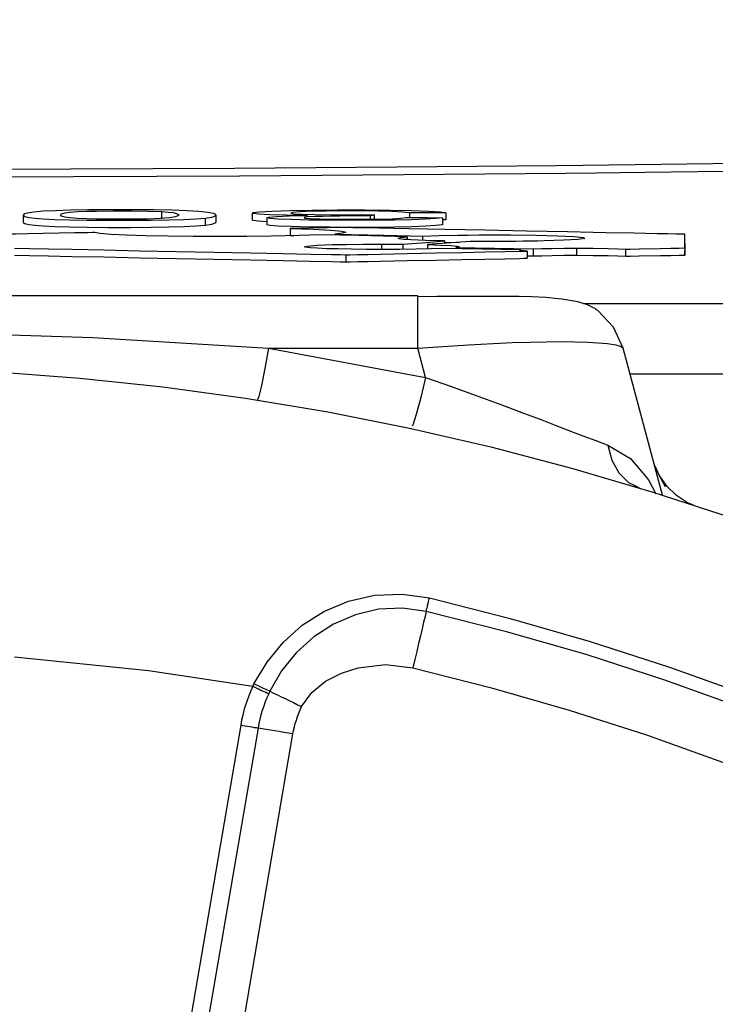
# Model space of a CAD drawing. Header units: millimetres. Extents: x 196 to 2027204, y -221452 to 153872.
# Tile 340 of 381: x 1216985 to 1217083, y -195203 to -195064. Entities that reach past the tile are written whole.
import ezdxf

# ---------------------------------------------------------------- set-up
doc = ezdxf.new("R2010")
doc.units = ezdxf.units.MM
doc.layers.get('Defpoints').update_dxf_attribs({"lineweight": 18})
doc.layers.add('00_Основной', color=163, linetype='Continuous', lineweight=40)
doc.layers.add('ТМ-размеры', color=25, linetype='Continuous', lineweight=20)
doc.styles.add('SFINKS', font='SFINKS.shx', dxfattribs={"width": 0.7, "oblique": 15})
doc.dimstyles.new('кира-50', dxfattribs={"dimtxt": 150, "dimasz": 40, "dimexe": 15, "dimexo": 0, "dimgap": 20, "dimtad": 1, "dimdec": 0, "dimrnd": 5, "dimdsep": 46, "dimtxsty": 'SFINKS', "dimblk1": 'OBLIQUE', "dimblk2": 'OBLIQUE', "dimsah": 1, "dimcen": 2.5, "dimclrd": 252, "dimclre": 252, "dimclrt": 252, "dimadec": 0, "dimazin": 0, "dimtfac": 1, "dimtdec": 0, "dimtofl": 0, "dimtmove": 0, "dimatfit": 3, "dimldrblk": 'OBLIQUE', "dimfxl": 15, "dimtfill": 1, "dimtolj": 1, "dimtzin": 0, "dimlwd": 20, "dimlwe": 20, "dimarcsym": 0})

# ---------------------------------------------------------------- blocks, each defined once
blk = doc.blocks.new('_Oblique')
at = {"color": 0, "linetype": 'ByBlock', "lineweight": -2}
blk.add_line((-0.5, -0.5), (0.5, 0.5), dxfattribs=at)
blk = doc.blocks.new('*D84')
at = {"layer": 'Defpoints', "color": 0, "linetype": 'ByBlock', "lineweight": 50, "transparency": 16777216}
for p in [(1217827.71, -194508.84), (1216087.62, -195856.77), (1217827.71, -195857.67)]:
    blk.add_point(p, dxfattribs=at)
at = {"layer": 'ТМ-размеры', "color": 252, "linetype": 'ByBlock', "lineweight": 20, "transparency": 16777216}
for p, q in [((1216087.62, -195856.77), (1216087.62, -194493.84)), ((1217827.71, -195857.67), (1217827.71, -194493.84)), ((1216087.62, -194508.84), (1217827.71, -194508.84))]:
    blk.add_line(p, q, dxfattribs=at)
at = {"layer": 'ТМ-размеры', "color": 252, "linetype": 'ByBlock', "lineweight": 20, "transparency": 16777216, "xscale": 40, "yscale": 40, "zscale": 40, "rotation": 180}
blk.add_blockref('_Oblique', (1216087.62, -194508.84), dxfattribs=at)
at = {"layer": 'ТМ-размеры', "color": 252, "linetype": 'ByBlock', "lineweight": 20, "transparency": 16777216, "xscale": 40, "yscale": 40, "zscale": 40}
blk.add_blockref('_Oblique', (1217827.71, -194508.84), dxfattribs=at)
at = {"layer": 'ТМ-размеры', "color": 252, "linetype": 'ByBlock', "transparency": 16777216, "insert": (1216957.66, -194413.84), "char_height": 150, "attachment_point": 5, "style": 'SFINKS', "bg_fill": 3, "box_fill_scale": 1.1, "bg_fill_color": 256, "bg_fill_true_color": 13158600, "bg_fill_transparency": 0}
blk.add_mtext('\\A1;1740', dxfattribs=at)
blk = doc.blocks.new('*D85')
at = {"layer": 'Defpoints', "color": 0, "linetype": 'ByBlock', "lineweight": 50, "transparency": 16777216}
for p in [(1216957.71, -194978.27), (1216957.71, -203390.23), (1218392.05, -203390.23)]:
    blk.add_point(p, dxfattribs=at)
at = {"layer": 'ТМ-размеры', "color": 252, "linetype": 'ByBlock', "lineweight": 20, "transparency": 16777216}
for p, q in [((1216957.71, -194978.27), (1218407.05, -194978.27)), ((1218392.05, -194978.27), (1218392.05, -203390.23)), ((1216957.71, -203390.23), (1218407.05, -203390.23))]:
    blk.add_line(p, q, dxfattribs=at)
at = {"layer": 'ТМ-размеры', "color": 252, "linetype": 'ByBlock', "lineweight": 20, "transparency": 16777216, "xscale": 40, "yscale": 40, "zscale": 40}
for p, rotation in [((1218392.05, -194978.27), 90), ((1218392.05, -203390.23), 270)]:
    blk.add_blockref('_Oblique', p, dxfattribs=dict(at, rotation=rotation))
at = {"layer": 'ТМ-размеры', "color": 252, "linetype": 'ByBlock', "transparency": 16777216, "insert": (1218297.05, -199184.25), "char_height": 150, "attachment_point": 5, "rotation": 90, "style": 'SFINKS', "bg_fill": 3, "box_fill_scale": 1.1, "bg_fill_color": 256, "bg_fill_true_color": 13158600, "bg_fill_transparency": 0}
blk.add_mtext('\\A1;8410', dxfattribs=at)

msp = doc.modelspace()

# ---------------------------------------------------------------- linework, layer by layer
at = {"layer": '00_Основной', "color": 252, "lineweight": 25, "ltscale": 10}
for p, q in [((1217004.59, -195092.36, 0.2), (1217004.59, -195091.36, 0.2)), ((1217017.34, -195091.56, 0.2), (1217017.34, -195092.56, 0.2)), ((1217039.57, -195091.53, 0.2), (1217039.57, -195092.18, 0.2)), ((1217044.7, -195091.52, 0.2), (1217044.7, -195092.51, 0.2)), ((1216985.02, -195091.84, 0.2), (1216985.02, -195092.84, 0.2)), ((1217010.75, -195093.27, 0.2), (1217010.75, -195092.27, 0.2)), ((1217012.27, -195092.84, 0.2), (1217012.27, -195091.84, 0.2)), ((1217019.4, -195092.21, 0.2), (1217019.4, -195093.21, 0.2)), ((1217034.01, -195091.98, 0.2), (1217034.01, -195092.44, 0.2)), ((1217034.58, -195091.82, 0.2), (1217034.58, -195092.42, 0.2)), ((1217044.19, -195092.22, 0.2), (1217044.19, -195093.21, 0.2)), ((1217044.7, -195092.51, 0.2), (1217044.19, -195092.52, 0.2)), ((1217030.58, -195093.61, 0.2), (1217022.71, -195093.76, 0.2)), ((1217022.71, -195093.76, 0.2), (1217022.71, -195094.76, 0.2)), ((1217022.71, -195094.76, 0.2), (1217023.18, -195094.78, 0.2)), ((1217029.03, -195094.54, 0.2), (1217029.03, -195094.69, 0.2)), ((1217039.22, -195094.92, 0.2), (1217039.22, -195095.32, 0.2)), ((1217041.4, -195094.81, 0.2), (1217041.4, -195095.43, 0.2)), ((1217048.12, -195095.57, 0.2), (1217042.11, -195096.02, 0.2)), ((1217044.49, -195095.51, 0.2), (1217044.49, -195095.84, 0.2)), ((1217035.62, -195095.95, 0.2), (1217035.62, -195096.71, 0.2)), ((1217038.62, -195095.96, 0.2), (1217038.62, -195096.7, 0.2)), ((1217042.11, -195096.02, 0.2), (1217042.11, -195096.64, 0.2)), ((1217055.26, -195096.75, 0.2), (1217044.23, -195096.57, 0.2)), ((1217046.07, -195096.44, 0.2), (1217056.99, -195096.63, 0.2)), ((1217055.1, -195096.8, 0.2), (1217055.26, -195096.75, 0.2)), ((1217056.17, -195096.95, 0.2), (1217056.17, -195097.95, 0.2)), ((1217056.99, -195096.63, 0.2), (1217056.99, -195097.63, 0.2)), ((1217063.1, -195096.53, 0.2), (1217063.1, -195097.53, 0.2)), ((1217070.03, -195096.67, 0.2), (1217070.03, -195097.67, 0.2)), ((1217078.42, -195095.85, 0.2), (1217078.42, -195096.5, 0.2)), ((1217078.42, -195096.5, 0.2), (1217078.42, -195097.5, 0.2)), ((1217030.58, -195097.46, 0.2), (1217030.58, -195098.46, 0.2)), ((1217056.17, -195097.62, 0.2), (1217056.99, -195097.63, 0.2)), ((1217040.72, -195103.26, 0.2), (1216874.7, -195103.26, 0.2)), ((1217040.72, -195103.51, 0.2), (1217040.72, -195103.26, 0.2)), ((1217064.11, -195104.34, 0.2), (1217118.81, -195104.34, 0.2)), ((1217019.64, -195110.67, 0.2), (1217041.82, -195114.79, 0.2)), ((1217019.64, -195110.67, 0.2), (1217040.72, -195110.67, 0.2)), ((1217041.82, -195114.79, 0.2), (1217040.72, -195110.67, 0.2)), ((1217075.25, -195131.4, 0.2), (1217069.7, -195110.67, 0.2)), ((1217118.81, -195114.34, 0.2), (1217070.68, -195114.34, 0.2)), ((1217039.75, -195121.93, 0.2), (1217039.72, -195121.97, 0.2)), ((1217074.97, -195128.83, 0.2), (1217074.81, -195128.6, 0.2)), ((1217071.24, -195129.98, 0.2), (1217072.07, -195130.41, 0.2)), ((1217015.73, -195163.87, 0.2), (1216985.2, -195342.02, 0.2)), ((1217018.18, -195164.29, 0.2), (1216987.67, -195342.44, 0.2)), ((1216992.58, -195343.29, 0.2), (1217023.09, -195165.12, 0.2))]:
    msp.add_line(p, q, dxfattribs=at)
at = {"layer": '00_Основной', "color": 252, "lineweight": 25, "ltscale": 10, "elevation": 0.2}
for points in [[(1216980.07, -195085.35), (1216991.71, -195085.32), (1217003.31, -195085.27), (1217014.85, -195085.21), (1217026.34, -195085.14), (1217037.74, -195085.06), (1217049.06, -195084.96), (1217060.28, -195084.84), (1217071.38, -195084.72), (1217082.36, -195084.58), (1217093.2, -195084.42), (1217103.88, -195084.26), (1217114.4, -195084.08), (1217124.75, -195083.9)], [(1217065.9, -195085.92), (1217061.55, -195085.96), (1217050.18, -195086.08), (1217038.73, -195086.18), (1217027.19, -195086.27), (1217015.56, -195086.34), (1217003.86, -195086.4), (1216992.12, -195086.45), (1216980.35, -195086.48)], [(1217126.81, -195085.01), (1217116.34, -195085.2), (1217105.69, -195085.38), (1217094.86, -195085.55), (1217083.9, -195085.69), (1217072.78, -195085.83), (1217065.9, -195085.92)], [(1216986.53, -195091.43), (1216985.64, -195091.56), (1216985.15, -195091.7), (1216985.02, -195091.88), (1216985.26, -195092.04), (1216985.83, -195092.18), (1216986.7, -195092.28), (1216987.83, -195092.36), (1216989.49, -195092.46), (1216991.57, -195092.52), (1216994.08, -195092.58), (1216996.97, -195092.59), (1217000.19, -195092.59), (1217003.11, -195092.58), (1217005.62, -195092.54), (1217007.72, -195092.46), (1217009.43, -195092.38), (1217010.75, -195092.27)], [(1217010.75, -195092.27), (1217011.66, -195092.14), (1217012.16, -195091.97), (1217012.24, -195091.79), (1217011.89, -195091.62), (1217011.09, -195091.48), (1217009.83, -195091.35), (1217008.12, -195091.25), (1217005.99, -195091.18), (1217003.47, -195091.12), (1217000.52, -195091.11), (1216997.24, -195091.11), (1216994.27, -195091.12), (1216991.71, -195091.16), (1216989.58, -195091.24), (1216987.86, -195091.32), (1216986.53, -195091.43)], [(1217004.34, -195092.34), (1217002.53, -195092.41), (1217000.33, -195092.44), (1216997.75, -195092.45), (1216995.36, -195092.42), (1216993.95, -195092.38), (1216992.68, -195092.32), (1216991.64, -195092.25), (1216990.89, -195092.15), (1216990.44, -195092.01), (1216990.28, -195091.84), (1216990.44, -195091.69), (1216990.89, -195091.55), (1216991.65, -195091.45), (1216992.71, -195091.36), (1216993.98, -195091.32), (1216995.39, -195091.28), (1216997.77, -195091.25), (1217000.33, -195091.25), (1217002.62, -195091.29), (1217004.59, -195091.36)], [(1217004.59, -195091.36), (1217005.5, -195091.43), (1217006.19, -195091.5), (1217006.67, -195091.62), (1217006.95, -195091.76), (1217006.97, -195091.93), (1217006.54, -195092.11), (1217005.67, -195092.25), (1217004.34, -195092.34)], [(1217025.14, -195091.91), (1217022.16, -195091.88), (1217019.83, -195091.82), (1217018.22, -195091.73), (1217017.43, -195091.62), (1217017.46, -195091.49), (1217018.37, -195091.38), (1217020.15, -195091.28), (1217022.72, -195091.19), (1217025.83, -195091.14), (1217029.37, -195091.11), (1217033.28, -195091.11), (1217036.81, -195091.14), (1217039.84, -195091.19), (1217042.29, -195091.28), (1217043.91, -195091.39), (1217044.7, -195091.52)], [(1217039.57, -195091.53), (1217038.56, -195091.42), (1217037.06, -195091.34), (1217035.13, -195091.28), (1217032.83, -195091.25), (1217030.22, -195091.25), (1217027.8, -195091.28), (1217025.72, -195091.32), (1217024.04, -195091.39), (1217023.06, -195091.48), (1217022.78, -195091.56), (1217023.22, -195091.66), (1217024.38, -195091.73), (1217026.2, -195091.79), (1217028.44, -195091.83), (1217030.15, -195091.84), (1217032.1, -195091.84), (1217034.58, -195091.82)], [(1217044.7, -195091.52), (1217041.83, -195091.53), (1217039.57, -195091.53)], [(1216985.05, -195092.84), (1216985.02, -195092.89), (1216985.26, -195093.04), (1216985.83, -195093.17), (1216986.7, -195093.28), (1216987.83, -195093.37), (1216989.49, -195093.45), (1216991.57, -195093.52), (1216994.08, -195093.56), (1216996.97, -195093.59), (1217000.19, -195093.59), (1217003.11, -195093.58), (1217005.62, -195093.52), (1217007.72, -195093.46), (1217009.43, -195093.37), (1217010.75, -195093.27)], [(1217010.75, -195093.27), (1217011.66, -195093.14), (1217012.16, -195092.97), (1217012.23, -195092.82)], [(1217019.4, -195092.79), (1217018.22, -195092.72), (1217017.43, -195092.62), (1217017.45, -195092.56)], [(1217044.19, -195092.22), (1217043.28, -195092.34), (1217041.83, -195092.42), (1217039.86, -195092.51), (1217037.42, -195092.55), (1217034.61, -195092.59), (1217031.43, -195092.59), (1217028.25, -195092.59), (1217025.32, -195092.55), (1217022.84, -195092.49), (1217021, -195092.41), (1217019.83, -195092.32), (1217019.4, -195092.22), (1217019.7, -195092.14), (1217020.78, -195092.06), (1217022.58, -195091.97), (1217025.14, -195091.91)], [(1217034.01, -195091.98), (1217032.41, -195091.97), (1217031.04, -195091.98), (1217029.73, -195092), (1217028.48, -195092.01), (1217027.31, -195092.04), (1217026.28, -195092.07), (1217025.21, -195092.12), (1217024.7, -195092.2), (1217024.78, -195092.27), (1217025.52, -195092.34), (1217026.89, -195092.39), (1217028.74, -195092.44), (1217030.97, -195092.45), (1217033.35, -195092.44), (1217035.4, -195092.41), (1217037.09, -195092.36), (1217038.32, -195092.28), (1217039.05, -195092.18)], [(1217034.58, -195091.82), (1217034.27, -195091.91), (1217034.01, -195091.98)], [(1217039.05, -195092.18), (1217041.93, -195092.21), (1217044.19, -195092.22)], [(1216995.15, -195094.33), (1216995.15, -195094.33), (1216995.15, -195094.33), (1216995.15, -195094.33), (1216995.14, -195094.33), (1216995.14, -195094.33), (1216995.11, -195094.33), (1216995.04, -195094.33), (1216994.81, -195094.33), (1216994.14, -195094.34), (1216992.26, -195094.38), (1216990.12, -195094.42), (1216987.83, -195094.47), (1216985.69, -195094.51), (1216983.96, -195094.55), (1216982.99, -195094.57), (1216982.79, -195094.57), (1216982.75, -195094.57), (1216982.75, -195094.57), (1216982.74, -195094.57), (1216982.74, -195094.57), (1216982.74, -195094.57), (1216982.74, -195094.57)], [(1217012.85, -195094.9), (1217009.01, -195094.89), (1217005.47, -195094.85), (1217002.31, -195094.78), (1216999.61, -195094.69), (1216997.38, -195094.58), (1216995.86, -195094.45), (1216995.15, -195094.33)], [(1217044.19, -195093.21), (1217043.28, -195093.32), (1217041.83, -195093.42), (1217039.86, -195093.49), (1217037.42, -195093.55), (1217034.61, -195093.59), (1217031.43, -195093.59), (1217028.25, -195093.58), (1217025.32, -195093.55), (1217022.84, -195093.48), (1217021, -195093.41), (1217019.83, -195093.32), (1217019.4, -195093.22), (1217019.43, -195093.21)], [(1217022.71, -195093.76), (1217025.94, -195093.86), (1217028.43, -195093.99), (1217030.02, -195094.13), (1217030.58, -195094.28)], [(1217030.58, -195094.28), (1217030.08, -195094.42), (1217029.03, -195094.54)], [(1217078.42, -195094.57), (1217078.42, -195094.57), (1217078.42, -195094.57), (1217078.42, -195094.57), (1217078.41, -195094.57), (1217078.38, -195094.57), (1217078.28, -195094.57), (1217078, -195094.57), (1217077.13, -195094.55), (1217075.98, -195094.52), (1217074.51, -195094.5), (1217071.24, -195094.42), (1217067.26, -195094.34), (1217061.87, -195094.24), (1217056.08, -195094.13), (1217050.21, -195094), (1217044.59, -195093.89), (1217039.49, -195093.79), (1217035.27, -195093.7), (1217033.11, -195093.66), (1217031.56, -195093.64), (1217030.78, -195093.61), (1217030.61, -195093.61), (1217030.58, -195093.61), (1217030.58, -195093.61), (1217030.58, -195093.61), (1217030.58, -195093.61), (1217030.58, -195093.61), (1217030.58, -195093.61)], [(1217027.07, -195094.65), (1217023.93, -195094.76), (1217020.03, -195094.85), (1217016.57, -195094.89), (1217012.85, -195094.9)], [(1217039.22, -195094.92), (1217032.41, -195094.76), (1217027.07, -195094.65)], [(1217029.03, -195094.54), (1217035.96, -195094.69), (1217041.4, -195094.81)], [(1217044.49, -195095.51), (1217041.82, -195095.44), (1217039.75, -195095.36), (1217039.21, -195095.32), (1217038.76, -195095.29), (1217038.41, -195095.24), (1217038.15, -195095.2), (1217037.98, -195095.16), (1217037.94, -195095.12), (1217038.26, -195095.02), (1217039.22, -195094.92)], [(1217038.62, -195095.96), (1217041.9, -195095.71), (1217044.49, -195095.51)], [(1217041.4, -195094.81), (1217043.67, -195094.74), (1217046.35, -195094.69), (1217047.83, -195094.68), (1217049.37, -195094.66), (1217050.96, -195094.66), (1217053.81, -195094.66), (1217057.44, -195094.71), (1217060.49, -195094.79), (1217062.76, -195094.9), (1217064.09, -195095.03), (1217064.28, -195095.17), (1217063.33, -195095.3), (1217061.33, -195095.41), (1217058.54, -195095.5), (1217057.61, -195095.52), (1217056.62, -195095.54), (1217055.6, -195095.56), (1217054.53, -195095.57), (1217053.44, -195095.57), (1217052.3, -195095.58), (1217051.15, -195095.58), (1217048.12, -195095.57)], [(1217044.49, -195095.72), (1217046.35, -195095.7), (1217046.55, -195095.68)], [(1217078.42, -195096.5), (1217078.42, -195096.5), (1217078.42, -195096.5), (1217078.42, -195096.5), (1217078.42, -195096.5), (1217078.42, -195096.5), (1217078.42, -195096.5), (1217078.42, -195096.48), (1217078.42, -195096.44), (1217078.42, -195096.4), (1217078.42, -195096.34), (1217078.42, -195096.22), (1217078.42, -195096.05), (1217078.42, -195095.84), (1217078.42, -195095.6), (1217078.42, -195095.36), (1217078.42, -195095.13), (1217078.42, -195094.93), (1217078.42, -195094.76), (1217078.42, -195094.68), (1217078.42, -195094.61), (1217078.42, -195094.58), (1217078.42, -195094.58), (1217078.42, -195094.57), (1217078.42, -195094.57), (1217078.42, -195094.57), (1217078.42, -195094.57), (1217078.42, -195094.57), (1217078.42, -195094.57)], [(1216983.78, -195096.53), (1216985.9, -195096.57), (1216988.59, -195096.61), (1216991.89, -195096.68), (1216996.44, -195096.78), (1217001.43, -195096.88), (1217006.67, -195096.98), (1217012, -195097.09), (1217017.11, -195097.19), (1217021.73, -195097.29), (1217025.6, -195097.36), (1217028.53, -195097.42), (1217029.75, -195097.44), (1217030.44, -195097.46), (1217030.57, -195097.46), (1217030.58, -195097.46), (1217030.58, -195097.46), (1217030.58, -195097.46)], [(1217024.67, -195096.33), (1217025.15, -195096.22), (1217026.52, -195096.12), (1217028.62, -195096.03), (1217030.7, -195095.99), (1217033.06, -195095.96), (1217035.62, -195095.95)], [(1217044.23, -195096.57), (1217042.53, -195096.63), (1217040.48, -195096.67), (1217038.17, -195096.7), (1217037.54, -195096.71), (1217036.91, -195096.71), (1217036.27, -195096.71), (1217035.62, -195096.71), (1217033.42, -195096.71), (1217031.36, -195096.68), (1217029.5, -195096.64), (1217027.88, -195096.6), (1217026.54, -195096.54), (1217025.53, -195096.48), (1217024.89, -195096.4), (1217024.67, -195096.33)], [(1217030.58, -195097.46), (1217030.58, -195097.46), (1217030.58, -195097.46), (1217030.58, -195097.46), (1217030.58, -195097.46), (1217030.6, -195097.46), (1217030.64, -195097.46), (1217030.76, -195097.46), (1217031.14, -195097.46), (1217032.28, -195097.43), (1217033.7, -195097.4), (1217035.48, -195097.36), (1217039.22, -195097.29), (1217043.38, -195097.2), (1217046.94, -195097.14), (1217050.24, -195097.06), (1217053.04, -195097.01), (1217055.07, -195096.96), (1217055.73, -195096.95), (1217056.1, -195096.95), (1217056.17, -195096.95), (1217056.17, -195096.95), (1217056.17, -195096.95), (1217056.17, -195096.95)], [(1217035.62, -195095.95), (1217037.33, -195095.95), (1217038.62, -195095.96)], [(1217042.11, -195096.02), (1217043.96, -195096.08), (1217045.37, -195096.16), (1217046.28, -195096.23), (1217046.59, -195096.33), (1217046.07, -195096.44)], [(1217056.17, -195096.95), (1217055.68, -195096.91), (1217055.31, -195096.88), (1217055.13, -195096.84), (1217055.1, -195096.81)], [(1217056.99, -195096.63), (1217058.22, -195096.58), (1217059.67, -195096.56), (1217061.32, -195096.54), (1217063.1, -195096.53)], [(1217063.1, -195096.53), (1217065.48, -195096.54), (1217067.57, -195096.58), (1217068.94, -195096.61), (1217070.03, -195096.67)], [(1217070.03, -195096.67), (1217070.03, -195096.67), (1217070.03, -195096.67), (1217070.03, -195096.67), (1217070.03, -195096.67), (1217070.03, -195096.67), (1217070.04, -195096.67), (1217070.1, -195096.67), (1217070.25, -195096.67), (1217070.71, -195096.66), (1217071.97, -195096.63), (1217074.98, -195096.57), (1217076.43, -195096.54), (1217077.61, -195096.51), (1217078.25, -195096.5), (1217078.39, -195096.5), (1217078.41, -195096.5), (1217078.42, -195096.5), (1217078.42, -195096.5), (1217078.42, -195096.5), (1217078.42, -195096.5), (1217078.42, -195096.5)], [(1217078.42, -195097.5), (1217078.42, -195097.5), (1217078.42, -195097.5), (1217078.42, -195097.5), (1217078.42, -195097.5), (1217078.42, -195097.5), (1217078.42, -195097.5), (1217078.42, -195097.49), (1217078.42, -195097.44), (1217078.42, -195097.4), (1217078.42, -195097.35), (1217078.42, -195097.2), (1217078.42, -195097.05), (1217078.42, -195096.85)], [(1216983.78, -195097.52), (1216985.9, -195097.56), (1216988.59, -195097.62), (1216991.89, -195097.68), (1216996.44, -195097.77), (1217001.43, -195097.88), (1217006.67, -195097.98), (1217012, -195098.1), (1217017.11, -195098.19), (1217021.73, -195098.29), (1217025.6, -195098.36), (1217028.53, -195098.42), (1217029.75, -195098.45), (1217030.44, -195098.46), (1217030.57, -195098.46), (1217030.58, -195098.46), (1217030.58, -195098.46), (1217030.58, -195098.46)], [(1217030.58, -195098.46), (1217030.58, -195098.46), (1217030.58, -195098.46), (1217030.58, -195098.46), (1217030.58, -195098.46), (1217030.6, -195098.46), (1217030.64, -195098.46), (1217030.76, -195098.46), (1217031.14, -195098.45), (1217032.28, -195098.43), (1217033.7, -195098.4), (1217035.48, -195098.36), (1217039.22, -195098.29), (1217043.38, -195098.21), (1217046.94, -195098.14), (1217050.24, -195098.06), (1217053.04, -195098.01), (1217055.07, -195097.97), (1217055.73, -195097.95), (1217056.1, -195097.95), (1217056.17, -195097.95), (1217056.17, -195097.95), (1217056.17, -195097.95), (1217056.17, -195097.95)], [(1217056.99, -195097.63), (1217058.22, -195097.59), (1217059.67, -195097.56), (1217061.32, -195097.53), (1217063.1, -195097.53)], [(1217063.1, -195097.53), (1217065.48, -195097.54), (1217067.57, -195097.57), (1217068.94, -195097.62), (1217070.03, -195097.67)], [(1217070.03, -195097.67), (1217070.03, -195097.67), (1217070.03, -195097.67), (1217070.03, -195097.67), (1217070.03, -195097.67), (1217070.03, -195097.67), (1217070.04, -195097.67), (1217070.1, -195097.67), (1217070.25, -195097.67), (1217070.71, -195097.66), (1217071.97, -195097.63), (1217074.98, -195097.57), (1217076.43, -195097.54), (1217077.61, -195097.52), (1217078.25, -195097.5), (1217078.39, -195097.5), (1217078.41, -195097.5), (1217078.42, -195097.5), (1217078.42, -195097.5), (1217078.42, -195097.5), (1217078.42, -195097.5), (1217078.42, -195097.5)], [(1217065.88, -195105.15), (1217064.69, -195104.52), (1217063.3, -195104.09), (1217061.04, -195103.71), (1217058.81, -195103.5), (1217056.79, -195103.4), (1217055.05, -195103.37), (1217053.7, -195103.37), (1217052.02, -195103.37), (1217049.91, -195103.37), (1217045.85, -195103.37), (1217043.41, -195103.37), (1217040.72, -195103.38)], [(1217040.72, -195110.67), (1217040.72, -195107.7), (1217040.72, -195105.32), (1217040.72, -195103.78), (1217040.72, -195103.51)], [(1217069.7, -195110.67), (1217068.35, -195107.7), (1217066.12, -195105.32), (1217065.85, -195105.18)], [(1216895.78, -195110.67), (1216920.58, -195109.12), (1216945.45, -195108.35), (1216970.01, -195108.35), (1216994.84, -195109.12), (1217019.64, -195110.67)], [(1217019.64, -195110.67), (1217019.14, -195113.53), (1217018.66, -195115.94), (1217018.3, -195117.48), (1217018.1, -195117.96)], [(1217040.72, -195110.67), (1217044.25, -195110.4), (1217047.86, -195110.17), (1217051.37, -195109.98), (1217054.05, -195109.86), (1217056.58, -195109.78), (1217061.06, -195109.71), (1217064.73, -195109.78), (1217067.5, -195109.98), (1217068.67, -195110.17), (1217069.42, -195110.4), (1217069.7, -195110.67)], [(1216899.03, -195117.7), (1216910.7, -195116.1), (1216922.41, -195114.86), (1216934.16, -195113.97), (1216945.93, -195113.43), (1216957.72, -195113.26), (1216969.48, -195113.43), (1216981.25, -195113.97), (1216993.01, -195114.86), (1217004.72, -195116.1), (1217016.39, -195117.7), (1217028.01, -195119.64), (1217039.56, -195121.94), (1217051.05, -195124.6), (1217062.43, -195127.59), (1217073.74, -195130.92), (1217084.93, -195134.58)], [(1217041.82, -195114.79), (1217041.14, -195117.62), (1217040.49, -195120.01), (1217040, -195121.52), (1217039.93, -195121.63)], [(1217041.82, -195114.79), (1217045.33, -195116.01), (1217048.83, -195117.27), (1217052.43, -195118.6), (1217055.66, -195119.81), (1217057.98, -195120.69), (1217060.1, -195121.5), (1217062.05, -195122.25), (1217064.02, -195123.02), (1217065.84, -195123.7), (1217067.54, -195124.36)], [(1217067.54, -195124.36), (1217068.11, -195126.44), (1217069.11, -195128.25), (1217070.48, -195129.6), (1217071.24, -195129.98)], [(1217067.54, -195124.36), (1217070.72, -195126.23), (1217073.3, -195129.25), (1217074.32, -195131.24)], [(1217075.66, -195130.21), (1217074.81, -195128.6), (1217074.22, -195127.29)], [(1217079.65, -195132.84), (1217078.78, -195132.47), (1217077.22, -195131.45), (1217075.87, -195130.13), (1217074.81, -195128.6)], [(1217017.59, -195158.05), (1217019.44, -195154.98), (1217021.7, -195152.21), (1217024.42, -195149.77), (1217027.47, -195147.84), (1217030.95, -195146.36), (1217034.59, -195145.54), (1217038.52, -195145.37), (1217042.37, -195145.92)], [(1217041.92, -195147.81), (1217041.97, -195147.61), (1217042.02, -195147.41), (1217042.07, -195147.2), (1217042.11, -195146.96), (1217042.19, -195146.72), (1217042.24, -195146.47), (1217042.3, -195146.2), (1217042.37, -195145.92)], [(1217042.37, -195145.92), (1217053.77, -195148.81), (1217065.06, -195152.07), (1217076.25, -195155.68), (1217087.31, -195159.65), (1217098.25, -195163.98), (1217109.03, -195168.65), (1217119.67, -195173.66), (1217130.13, -195179.02), (1217140.43, -195184.71), (1217150.53, -195190.72)], [(1217041.92, -195147.81), (1217038.57, -195147.34), (1217035.18, -195147.51), (1217031.91, -195148.29), (1217028.84, -195149.61), (1217026.03, -195151.42), (1217023.56, -195153.65), (1217021.47, -195156.23), (1217019.85, -195159.1)], [(1217041.92, -195147.81), (1217041.75, -195148.53), (1217041.55, -195149.36), (1217041.34, -195150.28), (1217041.1, -195151.28), (1217040.84, -195152.35), (1217040.58, -195153.47), (1217040.31, -195154.61), (1217040.04, -195155.77)], [(1217149.5, -195192.37), (1217139.45, -195186.39), (1217129.22, -195180.73), (1217118.81, -195175.41), (1217108.23, -195170.41), (1217097.5, -195165.77), (1217086.62, -195161.47), (1217075.61, -195157.52), (1217064.49, -195153.92), (1217053.26, -195150.69), (1217041.92, -195147.81)], [(1216983.81, -195154.23), (1217002.69, -195156.16), (1217017.42, -195158.39)], [(1217024.33, -195161.27), (1217025.77, -195159.25), (1217027.71, -195157.68), (1217029.94, -195156.56), (1217032.29, -195155.81), (1217036.17, -195155.34), (1217040.04, -195155.77)], [(1217040.04, -195155.77), (1217051.12, -195158.59), (1217062.1, -195161.75), (1217072.98, -195165.26), (1217083.74, -195169.13), (1217094.37, -195173.34), (1217104.85, -195177.88), (1217115.2, -195182.76), (1217125.37, -195187.97), (1217135.38, -195193.48), (1217145.21, -195199.34)], [(1217017.42, -195158.39), (1217017.52, -195158.19), (1217017.59, -195158.05)], [(1217019.85, -195159.1), (1217019.58, -195158.97), (1217019.31, -195158.86), (1217019.04, -195158.73), (1217018.76, -195158.59), (1217018.48, -195158.46), (1217018.18, -195158.32), (1217017.88, -195158.19), (1217017.59, -195158.05)], [(1217017.42, -195158.39), (1217017.14, -195159.04), (1217016.87, -195159.72), (1217016.62, -195160.38), (1217016.39, -195161.07), (1217016.19, -195161.76), (1217016.01, -195162.46), (1217015.85, -195163.16), (1217015.73, -195163.87)], [(1217017.42, -195158.39), (1217017.72, -195158.53), (1217018.01, -195158.66), (1217018.31, -195158.8), (1217018.59, -195158.93), (1217018.87, -195159.07), (1217019.16, -195159.2), (1217019.43, -195159.31), (1217019.69, -195159.44)], [(1217019.69, -195159.44), (1217019.43, -195160.01), (1217019.2, -195160.61), (1217018.97, -195161.2), (1217018.77, -195161.8), (1217018.59, -195162.43), (1217018.44, -195163.03), (1217018.3, -195163.66), (1217018.18, -195164.29)], [(1217019.85, -195159.1), (1217019.76, -195159.28), (1217019.69, -195159.44)], [(1217019.85, -195159.1), (1217020.37, -195159.35), (1217020.91, -195159.6), (1217021.46, -195159.87), (1217022.01, -195160.14), (1217022.58, -195160.42), (1217023.16, -195160.7), (1217023.74, -195160.99), (1217024.33, -195161.27)], [(1217023.09, -195165.12), (1217023.19, -195164.63), (1217023.3, -195164.14), (1217023.43, -195163.64), (1217023.59, -195163.16), (1217023.74, -195162.68), (1217023.93, -195162.2), (1217024.12, -195161.74), (1217024.33, -195161.27)], [(1217015.73, -195163.87), (1217016.04, -195163.92), (1217016.36, -195163.98), (1217016.69, -195164.02), (1217017, -195164.08), (1217017.31, -195164.14), (1217017.61, -195164.19), (1217017.9, -195164.23), (1217018.18, -195164.29)], [(1217023.09, -195165.12), (1217022.46, -195165.02), (1217021.81, -195164.91), (1217021.17, -195164.8), (1217020.55, -195164.68), (1217019.93, -195164.58), (1217019.34, -195164.49), (1217018.75, -195164.39), (1217018.18, -195164.29)]]:
    msp.add_lwpolyline(points, dxfattribs=at)

# ---------------------------------------------------------------- next in the draw order: dimensions: what is measured, and where the dimension line sits
at = {"layer": 'ТМ-размеры', "color": 3, "linetype": 'ByBlock'}
dim = msp.add_linear_dim(base=(1217827.71, -194508.84, 0.2), p1=(1216087.62, -195856.77, 0.2), p2=(1217827.71, -195857.67, 0.2), dimstyle='кира-50', dxfattribs=at)
dim.commit()
dim.dimension.update_dxf_attribs({"geometry": '*D84', "text_midpoint": (1216957.66, -194508.84, 0.2), "dimtype": 160})

# ---------------------------------------------------------------- next in the draw order: dimensions: what is measured, and where the dimension line sits
dim = msp.add_linear_dim(base=(1218392.05, -203390.23, 0.2), p1=(1216957.71, -194978.27, 0.2), p2=(1216957.71, -203390.23, 0.2), angle=90, dimstyle='кира-50', dxfattribs=at)
dim.commit()
dim.dimension.update_dxf_attribs({"geometry": '*D85', "text_midpoint": (1218297.05, -199184.25, 0.2)})

doc.saveas('drawing.dxf')
